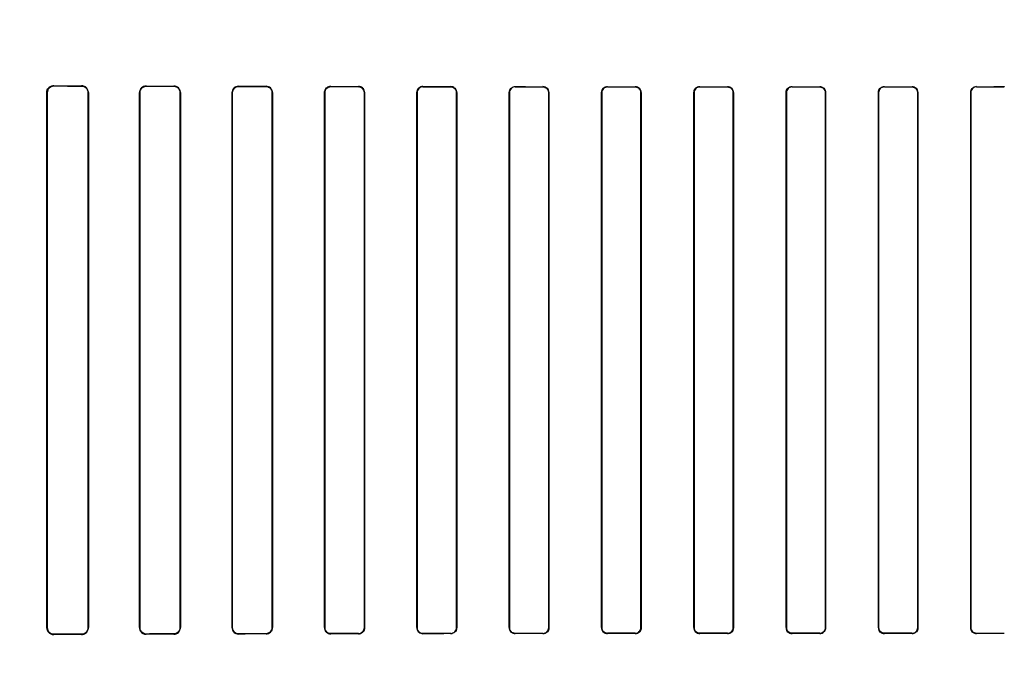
# Model space of a CAD drawing. Header units: millimetres. Extents: x 0 to 297, y 0 to 210.
# Tile 326 of 438: x 240.345 to 240.665, y 157.672 to 157.885. Entities that reach past the tile are written whole.
import ezdxf

# ---------------------------------------------------------------- set-up
doc = ezdxf.new("R2010")
doc.units = ezdxf.units.MM
doc.header["$LTSCALE"] = 16.335
doc.layers.get('0').update_dxf_attribs({"linetype": 'CONTINUOUS'})
for name, color, linetype in [('AXES_REF', 7, 'CONTINUOUS'), ('INTFCLR_1', 7, 'CONTINUOUS'), ('INTFCLR_72935', 7, 'CONTINUOUS')]:
    doc.layers.add(name, color=color, linetype=linetype)

msp = doc.modelspace()

# ---------------------------------------------------------------- linework, layer by layer
at = {"color": 7, "linetype": 'Continuous'}
for radius in [5.8175, 5.817, 5.77975]:
    msp.add_circle((241.49791, 154.83398), radius, dxfattribs=at)
msp.add_arc((241.49791, 154.83398), 5.76, 278.277129, 261.722871, dxfattribs=at)
at = {"layer": 'AXES_REF', "color": 9, "linetype": 'Continuous'}
msp.add_circle((241.49791, 154.83398), 3.55715, dxfattribs=at)
at = {"layer": 'AXES_REF', "color": 7, "linetype": 'Continuous'}
msp.add_arc((241.49791, 154.83398), 5.892, 113.082666, 66.917334, dxfattribs=at)
at = {"layer": 'AXES_REF', "color": 9, "linetype": 'Continuous'}
msp.add_arc((241.49791, 154.83398), 5.30671, 94.41181, 85.58819, dxfattribs=at)
at = {"layer": 'INTFCLR_1', "color": 9, "linetype": 'Continuous'}
for p, q in [((240.35624, 157.86314), (240.35624, 157.86323)), ((240.36524, 157.86319), (240.36524, 157.86311)), ((240.38624, 157.86305), (240.38624, 157.86313)), ((240.39524, 157.8631), (240.39524, 157.86303)), ((240.41624, 157.86298), (240.41624, 157.86305)), ((240.42524, 157.86303), (240.42524, 157.86296)), ((240.44624, 157.86292), (240.44624, 157.86299)), ((240.45524, 157.86298), (240.45524, 157.86291)), ((240.47624, 157.86288), (240.47624, 157.86295)), ((240.48524, 157.86294), (240.48524, 157.86287)), ((240.50624, 157.86285), (240.50624, 157.86291)), ((240.51524, 157.86291), (240.51524, 157.86284)), ((240.53624, 157.86283), (240.53624, 157.86289)), ((240.54524, 157.86289), (240.54524, 157.86282)), ((240.56624, 157.86282), (240.56624, 157.86288)), ((240.57524, 157.86288), (240.57524, 157.86282)), ((240.59624, 157.86282), (240.59624, 157.86288)), ((240.60524, 157.86288), (240.60524, 157.86282)), ((240.62624, 157.86282), (240.62624, 157.86289)), ((240.63524, 157.86289), (240.63524, 157.86283)), ((240.65624, 157.86284), (240.65624, 157.86291)), ((240.66524, 157.86291), (240.66524, 157.86285)), ((240.35398, 157.86097), (240.35407, 157.86097)), ((240.36738, 157.86097), (240.36746, 157.86097)), ((240.38408, 157.86097), (240.38416, 157.86097)), ((240.39729, 157.86097), (240.39737, 157.86097)), ((240.41416, 157.86097), (240.41423, 157.86097)), ((240.42723, 157.86097), (240.4273, 157.86097)), ((240.44422, 157.86097), (240.44429, 157.86097)), ((240.45718, 157.86097), (240.45725, 157.86097)), ((240.47426, 157.86097), (240.47433, 157.86097)), ((240.48714, 157.86097), (240.48721, 157.86097)), ((240.5043, 157.86097), (240.50436, 157.86097)), ((240.51711, 157.86097), (240.51718, 157.86097)), ((240.53432, 157.86097), (240.53438, 157.86097)), ((240.5471, 157.86097), (240.54716, 157.86097)), ((240.56433, 157.86097), (240.5644, 157.86097)), ((240.57709, 157.86097), (240.57715, 157.86097)), ((240.59434, 157.86097), (240.5944, 157.86097)), ((240.60709, 157.86097), (240.60715, 157.86097)), ((240.62433, 157.86097), (240.62439, 157.86097)), ((240.6371, 157.86097), (240.63717, 157.86097)), ((240.65431, 157.86097), (240.65437, 157.86097)), ((240.35407, 157.68697), (240.35398, 157.68697)), ((240.36746, 157.68697), (240.36738, 157.68697)), ((240.38416, 157.68697), (240.38408, 157.68697)), ((240.39737, 157.68697), (240.39729, 157.68697)), ((240.41423, 157.68697), (240.41416, 157.68697)), ((240.4273, 157.68697), (240.42723, 157.68697)), ((240.44429, 157.68697), (240.44422, 157.68697)), ((240.45725, 157.68697), (240.45718, 157.68697)), ((240.47433, 157.68697), (240.47426, 157.68697)), ((240.48721, 157.68697), (240.48714, 157.68697)), ((240.50436, 157.68697), (240.5043, 157.68697)), ((240.51718, 157.68697), (240.51711, 157.68697)), ((240.53438, 157.68697), (240.53432, 157.68697)), ((240.54716, 157.68697), (240.5471, 157.68697)), ((240.5644, 157.68697), (240.56433, 157.68697)), ((240.57715, 157.68697), (240.57709, 157.68697)), ((240.5944, 157.68697), (240.59434, 157.68697)), ((240.60715, 157.68697), (240.60709, 157.68697)), ((240.62439, 157.68697), (240.62433, 157.68697)), ((240.63717, 157.68697), (240.6371, 157.68697)), ((240.65437, 157.68697), (240.65431, 157.68697)), ((240.35624, 157.68471), (240.35624, 157.6848)), ((240.36524, 157.68483), (240.36524, 157.68474)), ((240.38624, 157.68481), (240.38624, 157.68489)), ((240.39524, 157.68491), (240.39524, 157.68484)), ((240.41624, 157.68489), (240.41624, 157.68496)), ((240.42524, 157.68498), (240.42524, 157.68491)), ((240.44624, 157.68495), (240.44624, 157.68502)), ((240.45524, 157.68503), (240.45524, 157.68496)), ((240.47624, 157.68499), (240.47624, 157.68506)), ((240.48524, 157.68507), (240.48524, 157.685)), ((240.50624, 157.68503), (240.50624, 157.68509)), ((240.51524, 157.6851), (240.51524, 157.68503)), ((240.53624, 157.68505), (240.53624, 157.68511)), ((240.54524, 157.68512), (240.54524, 157.68505)), ((240.56624, 157.68506), (240.56624, 157.68512)), ((240.57524, 157.68512), (240.57524, 157.68506)), ((240.59624, 157.68506), (240.59624, 157.68512)), ((240.60524, 157.68512), (240.60524, 157.68506)), ((240.62624, 157.68505), (240.62624, 157.68512)), ((240.63524, 157.68511), (240.63524, 157.68505)), ((240.65624, 157.68503), (240.65624, 157.6851)), ((240.66524, 157.68509), (240.66524, 157.68503))]:
    msp.add_line(p, q, dxfattribs=at)
at = {"layer": 'INTFCLR_1', "color": 6, "linetype": 'Continuous'}
for p, q in [((240.35398, 157.86097), (240.35398, 157.68697)), ((240.35407, 157.86097), (240.35407, 157.68697)), ((240.36738, 157.68697), (240.36738, 157.86097)), ((240.36746, 157.68697), (240.36746, 157.86097)), ((240.38408, 157.86097), (240.38408, 157.68697)), ((240.38416, 157.86097), (240.38416, 157.68697)), ((240.39729, 157.68697), (240.39729, 157.86097)), ((240.39737, 157.68697), (240.39737, 157.86097)), ((240.41416, 157.86097), (240.41416, 157.68697)), ((240.41423, 157.86097), (240.41423, 157.68697)), ((240.42723, 157.68697), (240.42723, 157.86097)), ((240.4273, 157.68697), (240.4273, 157.86097)), ((240.44422, 157.86097), (240.44422, 157.68697)), ((240.44429, 157.86097), (240.44429, 157.68697)), ((240.45718, 157.68697), (240.45718, 157.86097)), ((240.45725, 157.68697), (240.45725, 157.86097)), ((240.47426, 157.86097), (240.47426, 157.68697)), ((240.47433, 157.86097), (240.47433, 157.68697)), ((240.48714, 157.68697), (240.48714, 157.86097)), ((240.48721, 157.68697), (240.48721, 157.86097)), ((240.5043, 157.86097), (240.5043, 157.68697)), ((240.50436, 157.86097), (240.50436, 157.68697)), ((240.51711, 157.68697), (240.51711, 157.86097)), ((240.51718, 157.68697), (240.51718, 157.86097)), ((240.53432, 157.86097), (240.53432, 157.68697)), ((240.53438, 157.86097), (240.53438, 157.68697)), ((240.5471, 157.68697), (240.5471, 157.86097)), ((240.54716, 157.68697), (240.54716, 157.86097)), ((240.56433, 157.86097), (240.56433, 157.68697)), ((240.5644, 157.86097), (240.5644, 157.68697)), ((240.57709, 157.68697), (240.57709, 157.86097)), ((240.57715, 157.68697), (240.57715, 157.86097)), ((240.59434, 157.86097), (240.59434, 157.68697)), ((240.5944, 157.86097), (240.5944, 157.68697)), ((240.60709, 157.68697), (240.60709, 157.86097)), ((240.60715, 157.68697), (240.60715, 157.86097)), ((240.62433, 157.86097), (240.62433, 157.68697)), ((240.62439, 157.86097), (240.62439, 157.68697)), ((240.6371, 157.68697), (240.6371, 157.86097)), ((240.63717, 157.68697), (240.63717, 157.86097)), ((240.65431, 157.86097), (240.65431, 157.68697)), ((240.65437, 157.86097), (240.65437, 157.68697))]:
    msp.add_line(p, q, dxfattribs=at)
at = {"layer": 'INTFCLR_1', "color": 7, "linetype": 'Continuous'}
msp.add_lwpolyline([(240.3555, 157.8631), (240.35557, 157.86313), (240.35565, 157.86315), (240.35573, 157.86317), (240.35581, 157.86319), (240.3559, 157.8632), (240.35598, 157.86321), (240.35607, 157.86322), (240.35615, 157.86323), (240.35624, 157.86323)], dxfattribs=at)
at = {"layer": 'INTFCLR_1', "color": 6, "linetype": 'Continuous'}
for centre, major_axis, start_param, end_param in [((240.58574, 157.86397), (0.31293, 0), -2.394089, -2.352695), ((240.58574, 157.86397), (0.33093, 0), -2.337129, -2.300034), ((240.58574, 157.86397), (0.31293, 0), -2.262072, -2.225293), ((240.58574, 157.86397), (0.33093, 0), -2.217858, -2.184193), ((240.58574, 157.86397), (0.31293, 0), -2.143198, -2.109347), ((240.58574, 157.86397), (0.33093, 0), -2.10853, -2.077154), ((240.58574, 157.86397), (0.31293, 0), -2.032847, -2.000965), ((240.58574, 157.86397), (0.33093, 0), -2.005937, -1.976148), ((240.58574, 157.86397), (0.31293, 0), -1.928279, -1.897747), ((240.58574, 157.86397), (0.33093, 0), -1.908037, -1.879358), ((240.58574, 157.86397), (0.31293, 0), -1.827661, -1.798036), ((240.58574, 157.86397), (0.33093, 0), -1.8134, -1.785477), ((240.58574, 157.86397), (0.31293, 0), -1.729645, -1.700582), ((240.58574, 157.86397), (0.33093, 0), -1.720938, -1.693486), ((240.58574, 157.86397), (0.31293, 0), -1.633151, -1.604356), ((240.58574, 157.86397), (0.33093, 0), -1.629755, -1.60253), ((240.58574, 157.86397), (0.31293, 0), -1.537236, -1.508442), ((240.58574, 157.86397), (0.33093, 0), -1.539062, -1.511838), ((240.58574, 157.86397), (0.31293, 0), -1.441011, -1.411947), ((240.58574, 157.86397), (0.33093, 0), -1.448107, -1.420655), ((240.58574, 157.86397), (0.31293, 0), -1.343557, -1.313932), ((240.58574, 157.86397), (0.33093, 0), -1.356116, -1.328192), ((240.58574, 157.68397), (0.33093, 0), 2.300034, 2.337129), ((240.58574, 157.68397), (0.31293, 0), 2.352695, 2.394089), ((240.58574, 157.68397), (0.33093, 0), 2.184193, 2.217858), ((240.58574, 157.68397), (0.31293, 0), 2.225293, 2.262072), ((240.58574, 157.68397), (0.33093, 0), 2.077154, 2.10853), ((240.58574, 157.68397), (0.31293, 0), 2.109347, 2.143198), ((240.58574, 157.68397), (0.33093, 0), 1.976148, 2.005937), ((240.58574, 157.68397), (0.31293, 0), 2.000965, 2.032847), ((240.58574, 157.68397), (0.33093, 0), 1.879358, 1.908037), ((240.58574, 157.68397), (0.31293, 0), 1.897747, 1.928279), ((240.58574, 157.68397), (0.33093, 0), 1.785477, 1.8134), ((240.58574, 157.68397), (0.31293, 0), 1.798036, 1.827661), ((240.58574, 157.68397), (0.33093, 0), 1.693486, 1.720938), ((240.58574, 157.68397), (0.31293, 0), 1.700582, 1.729645), ((240.58574, 157.68397), (0.33093, 0), 1.60253, 1.629755), ((240.58574, 157.68397), (0.31293, 0), 1.604356, 1.633151), ((240.58574, 157.68397), (0.33093, 0), 1.511838, 1.539062), ((240.58574, 157.68397), (0.31293, 0), 1.508442, 1.537236), ((240.58574, 157.68397), (0.33093, 0), 1.420655, 1.448107), ((240.58574, 157.68397), (0.31293, 0), 1.411947, 1.441011), ((240.58574, 157.68397), (0.33093, 0), 1.328192, 1.356116), ((240.58574, 157.68397), (0.31293, 0), 1.313932, 1.343557)]:
    msp.add_ellipse(centre, major_axis=major_axis, ratio=0.003491, start_param=start_param, end_param=end_param, dxfattribs=at)
at = {"layer": 'INTFCLR_1', "color": 7, "linetype": 'Continuous'}
msp.add_open_spline([(240.35624, 157.86323), (240.35578, 157.86322), (240.3546, 157.86288), (240.35397, 157.86166), (240.35398, 157.86097)], degree=3, knots=[0, 0, 0, 0, 0.401573, 1, 1, 1, 1], dxfattribs=at)
at = {"layer": 'INTFCLR_1', "color": 6, "linetype": 'Continuous'}
for points, knots in [([(240.35624, 157.86314), (240.35568, 157.86314), (240.35452, 157.86267), (240.35407, 157.86152), (240.35407, 157.86097)], [0, 0, 0, 0, 0.507362, 1, 1, 1, 1]), ([(240.36746, 157.86097), (240.36746, 157.86153), (240.367, 157.86271), (240.36582, 157.86319), (240.36524, 157.86319)], [0, 0, 0, 0, 0.493956, 1, 1, 1, 1]), ([(240.36738, 157.86097), (240.36738, 157.86152), (240.36692, 157.86265), (240.36578, 157.86311), (240.36524, 157.86311)], [0, 0, 0, 0, 0.502704, 1, 1, 1, 1]), ([(240.38624, 157.86313), (240.3857, 157.86313), (240.38455, 157.86268), (240.38408, 157.86153), (240.38408, 157.86097)], [0, 0, 0, 0, 0.492785, 1, 1, 1, 1]), ([(240.38624, 157.86305), (240.38573, 157.86305), (240.38462, 157.86262), (240.38416, 157.86151), (240.38416, 157.86097)], [0, 0, 0, 0, 0.486808, 1, 1, 1, 1]), ([(240.39737, 157.86097), (240.39737, 157.86142), (240.39702, 157.86253), (240.39588, 157.8631), (240.39524, 157.8631)], [0, 0, 0, 0, 0.412854, 1, 1, 1, 1]), ([(240.39729, 157.86097), (240.39729, 157.86151), (240.39683, 157.86261), (240.39575, 157.86302), (240.39524, 157.86303)], [0, 0, 0, 0, 0.518695, 1, 1, 1, 1]), ([(240.41624, 157.86305), (240.41573, 157.86305), (240.41463, 157.86264), (240.41416, 157.86152), (240.41416, 157.86097)], [0, 0, 0, 0, 0.477914, 1, 1, 1, 1]), ([(240.41624, 157.86298), (240.41576, 157.86298), (240.41469, 157.86258), (240.41423, 157.86151), (240.41423, 157.86097)], [0, 0, 0, 0, 0.47417, 1, 1, 1, 1]), ([(240.4273, 157.86097), (240.4273, 157.86152), (240.42683, 157.86262), (240.42574, 157.86303), (240.42524, 157.86303)], [0, 0, 0, 0, 0.527315, 1, 1, 1, 1]), ([(240.42723, 157.86097), (240.42723, 157.86151), (240.42677, 157.86257), (240.42572, 157.86296), (240.42524, 157.86296)], [0, 0, 0, 0, 0.530529, 1, 1, 1, 1]), ([(240.44624, 157.86299), (240.44576, 157.86299), (240.44469, 157.8626), (240.44422, 157.86152), (240.44422, 157.86097)], [0, 0, 0, 0, 0.467062, 1, 1, 1, 1]), ([(240.44624, 157.86292), (240.44573, 157.86292), (240.44468, 157.86249), (240.44429, 157.86145), (240.44429, 157.86097)], [0, 0, 0, 0, 0.518242, 1, 1, 1, 1]), ([(240.45725, 157.86097), (240.45725, 157.86152), (240.45677, 157.86259), (240.45572, 157.86298), (240.45524, 157.86298)], [0, 0, 0, 0, 0.537377, 1, 1, 1, 1]), ([(240.45718, 157.86097), (240.45718, 157.8615), (240.45672, 157.86254), (240.4557, 157.86291), (240.45524, 157.86291)], [0, 0, 0, 0, 0.539272, 1, 1, 1, 1]), ([(240.47624, 157.86295), (240.47578, 157.86295), (240.47474, 157.86257), (240.47426, 157.86152), (240.47426, 157.86097)], [0, 0, 0, 0, 0.459211, 1, 1, 1, 1]), ([(240.47624, 157.86288), (240.47574, 157.86288), (240.47473, 157.86246), (240.47433, 157.86145), (240.47433, 157.86097)], [0, 0, 0, 0, 0.511255, 1, 1, 1, 1]), ([(240.48721, 157.86097), (240.48721, 157.86152), (240.48673, 157.86257), (240.4857, 157.86293), (240.48524, 157.86294)], [0, 0, 0, 0, 0.544567, 1, 1, 1, 1]), ([(240.50624, 157.86285), (240.50576, 157.86285), (240.50476, 157.86244), (240.50436, 157.86144), (240.50436, 157.86097)], [0, 0, 0, 0, 0.506252, 1, 1, 1, 1]), ([(240.51718, 157.86097), (240.51718, 157.86146), (240.51677, 157.86249), (240.51574, 157.86291), (240.51524, 157.86291)], [0, 0, 0, 0, 0.496563, 1, 1, 1, 1]), ([(240.53624, 157.86283), (240.53577, 157.86283), (240.53478, 157.86243), (240.53438, 157.86144), (240.53438, 157.86097)], [0, 0, 0, 0, 0.502967, 1, 1, 1, 1]), ([(240.54716, 157.86097), (240.54716, 157.86146), (240.54675, 157.86248), (240.54573, 157.86289), (240.54524, 157.86289)], [0, 0, 0, 0, 0.499537, 1, 1, 1, 1]), ([(240.56433, 157.86097), (240.56433, 157.86142), (240.56469, 157.86243), (240.56572, 157.86288), (240.56624, 157.86288)], [0, 0, 0, 0, 0.459315, 1, 1, 1, 1]), ([(240.56624, 157.86282), (240.56577, 157.86282), (240.56479, 157.86242), (240.5644, 157.86144), (240.5644, 157.86097)], [0, 0, 0, 0, 0.501233, 1, 1, 1, 1]), ([(240.57715, 157.86097), (240.57715, 157.86146), (240.57674, 157.86247), (240.57573, 157.86288), (240.57524, 157.86288)], [0, 0, 0, 0, 0.500819, 1, 1, 1, 1]), ([(240.59624, 157.86282), (240.59577, 157.86282), (240.59479, 157.86242), (240.5944, 157.86144), (240.5944, 157.86097)], [0, 0, 0, 0, 0.50096, 1, 1, 1, 1]), ([(240.60715, 157.86097), (240.60715, 157.86146), (240.60675, 157.86247), (240.60573, 157.86288), (240.60524, 157.86288)], [0, 0, 0, 0, 0.500479, 1, 1, 1, 1]), ([(240.62624, 157.86282), (240.62577, 157.86282), (240.62478, 157.86243), (240.62439, 157.86144), (240.62439, 157.86097)], [0, 0, 0, 0, 0.502135, 1, 1, 1, 1]), ([(240.63717, 157.86097), (240.63717, 157.86146), (240.63676, 157.86248), (240.63574, 157.86289), (240.63524, 157.86289)], [0, 0, 0, 0, 0.498498, 1, 1, 1, 1]), ([(240.65624, 157.86284), (240.65576, 157.86284), (240.65477, 157.86244), (240.65437, 157.86144), (240.65437, 157.86097)], [0, 0, 0, 0, 0.504817, 1, 1, 1, 1]), ([(240.35398, 157.68697), (240.35398, 157.68648), (240.35437, 157.68529), (240.35558, 157.68471), (240.35624, 157.68471)], [0, 0, 0, 0, 0.427007, 1, 1, 1, 1]), ([(240.35407, 157.68697), (240.35407, 157.68642), (240.35452, 157.68527), (240.35568, 157.6848), (240.35624, 157.6848)], [0, 0, 0, 0, 0.493348, 1, 1, 1, 1]), ([(240.36524, 157.68483), (240.36575, 157.68483), (240.36688, 157.68525), (240.36738, 157.68639), (240.36738, 157.68697)], [0, 0, 0, 0, 0.468166, 1, 1, 1, 1]), ([(240.36524, 157.68474), (240.36582, 157.68475), (240.367, 157.68523), (240.36746, 157.68641), (240.36746, 157.68697)], [0, 0, 0, 0, 0.507764, 1, 1, 1, 1]), ([(240.38408, 157.68697), (240.38408, 157.68652), (240.38442, 157.6854), (240.38559, 157.68481), (240.38624, 157.68481)], [0, 0, 0, 0, 0.405294, 1, 1, 1, 1]), ([(240.38416, 157.68697), (240.38416, 157.68643), (240.38462, 157.68532), (240.38573, 157.68489), (240.38624, 157.68489)], [0, 0, 0, 0, 0.512318, 1, 1, 1, 1]), ([(240.39524, 157.68491), (240.39575, 157.68492), (240.39683, 157.68533), (240.39729, 157.68643), (240.39729, 157.68697)], [0, 0, 0, 0, 0.481494, 1, 1, 1, 1]), ([(240.39524, 157.68484), (240.39577, 157.68484), (240.3969, 157.68528), (240.39737, 157.68641), (240.39737, 157.68697)], [0, 0, 0, 0, 0.486439, 1, 1, 1, 1]), ([(240.41416, 157.68697), (240.41416, 157.68641), (240.41463, 157.6853), (240.41573, 157.68489), (240.41624, 157.68489)], [0, 0, 0, 0, 0.521857, 1, 1, 1, 1]), ([(240.41423, 157.68697), (240.41423, 157.68643), (240.41469, 157.68536), (240.41576, 157.68496), (240.41624, 157.68496)], [0, 0, 0, 0, 0.525897, 1, 1, 1, 1]), ([(240.42524, 157.68498), (240.42577, 157.68498), (240.42683, 157.68543), (240.42723, 157.68649), (240.42723, 157.68697)], [0, 0, 0, 0, 0.523665, 1, 1, 1, 1]), ([(240.42524, 157.68491), (240.42574, 157.68491), (240.42683, 157.68532), (240.4273, 157.68642), (240.4273, 157.68697)], [0, 0, 0, 0, 0.47334, 1, 1, 1, 1]), ([(240.44422, 157.68697), (240.44422, 157.68642), (240.44469, 157.68534), (240.44576, 157.68495), (240.44624, 157.68495)], [0, 0, 0, 0, 0.533482, 1, 1, 1, 1]), ([(240.44429, 157.68697), (240.44429, 157.68644), (240.44475, 157.68539), (240.44578, 157.68502), (240.44624, 157.68502)], [0, 0, 0, 0, 0.535916, 1, 1, 1, 1]), ([(240.45524, 157.68503), (240.45575, 157.68503), (240.45678, 157.68546), (240.45718, 157.68649), (240.45718, 157.68697)], [0, 0, 0, 0, 0.515305, 1, 1, 1, 1]), ([(240.45524, 157.68496), (240.45572, 157.68496), (240.45678, 157.68535), (240.45725, 157.68642), (240.45725, 157.68697)], [0, 0, 0, 0, 0.463766, 1, 1, 1, 1]), ([(240.47426, 157.68697), (240.47426, 157.68642), (240.47474, 157.68536), (240.47578, 157.68499), (240.47624, 157.68499)], [0, 0, 0, 0, 0.541843, 1, 1, 1, 1]), ([(240.48524, 157.68507), (240.48574, 157.68507), (240.48675, 157.68549), (240.48714, 157.68649), (240.48714, 157.68697)], [0, 0, 0, 0, 0.509134, 1, 1, 1, 1]), ([(240.48721, 157.68697), (240.48721, 157.68642), (240.48673, 157.68537), (240.48569, 157.685), (240.48524, 157.685)], [0, 0, 0, 0, 0.55118, 1, 1, 1, 1]), ([(240.5043, 157.68697), (240.5043, 157.68643), (240.50477, 157.68539), (240.50579, 157.68503), (240.50624, 157.68503)], [0, 0, 0, 0, 0.547671, 1, 1, 1, 1]), ([(240.51524, 157.6851), (240.51572, 157.6851), (240.51672, 157.6855), (240.51711, 157.6865), (240.51711, 157.68697)], [0, 0, 0, 0, 0.504817, 1, 1, 1, 1]), ([(240.53432, 157.68697), (240.53432, 157.68648), (240.53473, 157.68546), (240.53575, 157.68505), (240.53624, 157.68505)], [0, 0, 0, 0, 0.498499, 1, 1, 1, 1]), ([(240.54524, 157.68512), (240.54572, 157.68512), (240.5467, 157.68551), (240.5471, 157.6865), (240.5471, 157.68697)], [0, 0, 0, 0, 0.502137, 1, 1, 1, 1]), ([(240.56433, 157.68697), (240.56433, 157.68648), (240.56474, 157.68547), (240.56576, 157.68506), (240.56624, 157.68506)], [0, 0, 0, 0, 0.500481, 1, 1, 1, 1]), ([(240.57524, 157.68512), (240.57571, 157.68512), (240.5767, 157.68552), (240.57709, 157.6865), (240.57709, 157.68697)], [0, 0, 0, 0, 0.500961, 1, 1, 1, 1]), ([(240.59434, 157.68697), (240.59434, 157.68648), (240.59474, 157.68547), (240.59576, 157.68506), (240.59624, 157.68506)], [0, 0, 0, 0, 0.500819, 1, 1, 1, 1]), ([(240.60524, 157.68512), (240.60572, 157.68512), (240.6067, 157.68552), (240.60709, 157.6865), (240.60709, 157.68697)], [0, 0, 0, 0, 0.501232, 1, 1, 1, 1]), ([(240.60715, 157.68697), (240.60715, 157.68652), (240.60679, 157.68551), (240.60577, 157.68506), (240.60524, 157.68506)], [0, 0, 0, 0, 0.459316, 1, 1, 1, 1]), ([(240.62433, 157.68697), (240.62433, 157.68648), (240.62474, 157.68546), (240.62575, 157.68505), (240.62624, 157.68505)], [0, 0, 0, 0, 0.499537, 1, 1, 1, 1]), ([(240.63524, 157.68511), (240.63572, 157.68511), (240.63671, 157.68551), (240.6371, 157.6865), (240.6371, 157.68697)], [0, 0, 0, 0, 0.502968, 1, 1, 1, 1]), ([(240.65431, 157.68697), (240.65431, 157.68648), (240.65472, 157.68545), (240.65575, 157.68503), (240.65624, 157.68503)], [0, 0, 0, 0, 0.496563, 1, 1, 1, 1])]:
    msp.add_open_spline(points, degree=3, knots=knots, dxfattribs=at)
at = {"layer": 'INTFCLR_1', "color": 7, "linetype": 'Continuous'}
msp.add_open_spline([(240.35398, 157.86097), (240.35398, 157.86149), (240.35402, 157.86226), (240.35451, 157.86242)], degree=3, dxfattribs=at)
at = {"layer": 'INTFCLR_1', "color": 6, "linetype": 'Continuous'}
for points in [[(240.48714, 157.86097), (240.48714, 157.8615), (240.487, 157.86242), (240.48646, 157.86242)], [(240.5043, 157.86097), (240.5043, 157.86152), (240.50445, 157.86247), (240.505, 157.86247)], [(240.51711, 157.86097), (240.51711, 157.8615), (240.51697, 157.86241), (240.51644, 157.86241)], [(240.53432, 157.86097), (240.53432, 157.86152), (240.53448, 157.86246), (240.53503, 157.86246)], [(240.5471, 157.86097), (240.5471, 157.8615), (240.54694, 157.86241), (240.54641, 157.86241)], [(240.57709, 157.86097), (240.57709, 157.8615), (240.57694, 157.8624), (240.57641, 157.8624)], [(240.59434, 157.86097), (240.59434, 157.86151), (240.59449, 157.86245), (240.59503, 157.86245)], [(240.60709, 157.86097), (240.60709, 157.8615), (240.60693, 157.86241), (240.6064, 157.86241)], [(240.62433, 157.86097), (240.62433, 157.86152), (240.62448, 157.86245), (240.62503, 157.86246)], [(240.6371, 157.86097), (240.6371, 157.8615), (240.63695, 157.86241), (240.63642, 157.86241)], [(240.65431, 157.86097), (240.65431, 157.86152), (240.65446, 157.86246), (240.65501, 157.86246)], [(240.47433, 157.68697), (240.47433, 157.68644), (240.47446, 157.68552), (240.47499, 157.68553)], [(240.50436, 157.68697), (240.50436, 157.68644), (240.50451, 157.68552), (240.50504, 157.68552)], [(240.51718, 157.68697), (240.51718, 157.68642), (240.51703, 157.68548), (240.51648, 157.68548)], [(240.53438, 157.68697), (240.53438, 157.68644), (240.53454, 157.68553), (240.53507, 157.68553)], [(240.54716, 157.68697), (240.54716, 157.68642), (240.547, 157.68548), (240.54645, 157.68548)], [(240.5644, 157.68697), (240.5644, 157.68644), (240.56455, 157.68553), (240.56508, 157.68553)], [(240.57715, 157.68697), (240.57715, 157.68643), (240.577, 157.68549), (240.57645, 157.68549)], [(240.5944, 157.68697), (240.5944, 157.68644), (240.59455, 157.68554), (240.59507, 157.68554)], [(240.62439, 157.68697), (240.62439, 157.68644), (240.62454, 157.68553), (240.62507, 157.68553)], [(240.63717, 157.68697), (240.63717, 157.68642), (240.63701, 157.68548), (240.63646, 157.68548)], [(240.65437, 157.68697), (240.65437, 157.68644), (240.65452, 157.68553), (240.65505, 157.68553)]]:
    msp.add_open_spline(points, degree=3, dxfattribs=at)
at = {"layer": 'INTFCLR_72935', "color": 9, "linetype": 'Continuous'}
for p, q in [((240.35624, 157.86323), (240.35624, 157.86314)), ((240.36524, 157.86311), (240.36524, 157.86319)), ((240.38624, 157.86313), (240.38624, 157.86305)), ((240.39524, 157.86303), (240.39524, 157.8631)), ((240.41624, 157.86305), (240.41624, 157.86298)), ((240.42524, 157.86296), (240.42524, 157.86303)), ((240.44624, 157.86299), (240.44624, 157.86292)), ((240.45524, 157.86291), (240.45524, 157.86298)), ((240.47624, 157.86295), (240.47624, 157.86288)), ((240.48524, 157.86287), (240.48524, 157.86294)), ((240.50624, 157.86291), (240.50624, 157.86285)), ((240.51524, 157.86284), (240.51524, 157.86291)), ((240.53624, 157.86289), (240.53624, 157.86283)), ((240.54524, 157.86282), (240.54524, 157.86289)), ((240.56624, 157.86288), (240.56624, 157.86282)), ((240.57524, 157.86282), (240.57524, 157.86288)), ((240.59624, 157.86288), (240.59624, 157.86282)), ((240.60524, 157.86282), (240.60524, 157.86288)), ((240.62624, 157.86289), (240.62624, 157.86282)), ((240.63524, 157.86283), (240.63524, 157.86289)), ((240.65624, 157.86291), (240.65624, 157.86284)), ((240.66524, 157.86285), (240.66524, 157.86291)), ((240.35407, 157.86097), (240.35398, 157.86097)), ((240.36746, 157.86097), (240.36738, 157.86097)), ((240.38416, 157.86097), (240.38408, 157.86097)), ((240.39737, 157.86097), (240.39729, 157.86097)), ((240.41423, 157.86097), (240.41416, 157.86097)), ((240.4273, 157.86097), (240.42723, 157.86097)), ((240.44429, 157.86097), (240.44422, 157.86097)), ((240.45725, 157.86097), (240.45718, 157.86097)), ((240.47433, 157.86097), (240.47426, 157.86097)), ((240.48721, 157.86097), (240.48714, 157.86097)), ((240.50436, 157.86097), (240.5043, 157.86097)), ((240.51718, 157.86097), (240.51711, 157.86097)), ((240.53438, 157.86097), (240.53432, 157.86097)), ((240.54716, 157.86097), (240.5471, 157.86097)), ((240.5644, 157.86097), (240.56433, 157.86097)), ((240.57715, 157.86097), (240.57709, 157.86097)), ((240.5944, 157.86097), (240.59434, 157.86097)), ((240.60715, 157.86097), (240.60709, 157.86097)), ((240.62439, 157.86097), (240.62433, 157.86097)), ((240.63717, 157.86097), (240.6371, 157.86097)), ((240.65437, 157.86097), (240.65431, 157.86097)), ((240.35398, 157.68697), (240.35407, 157.68697)), ((240.36738, 157.68697), (240.36746, 157.68697)), ((240.38408, 157.68697), (240.38416, 157.68697)), ((240.39729, 157.68697), (240.39737, 157.68697)), ((240.41416, 157.68697), (240.41423, 157.68697)), ((240.42723, 157.68697), (240.4273, 157.68697)), ((240.44422, 157.68697), (240.44429, 157.68697)), ((240.45718, 157.68697), (240.45725, 157.68697)), ((240.47426, 157.68697), (240.47433, 157.68697)), ((240.48714, 157.68697), (240.48721, 157.68697)), ((240.5043, 157.68697), (240.50436, 157.68697)), ((240.51711, 157.68697), (240.51718, 157.68697)), ((240.53432, 157.68697), (240.53438, 157.68697)), ((240.5471, 157.68697), (240.54716, 157.68697)), ((240.56433, 157.68697), (240.5644, 157.68697)), ((240.57709, 157.68697), (240.57715, 157.68697)), ((240.59434, 157.68697), (240.5944, 157.68697)), ((240.60709, 157.68697), (240.60715, 157.68697)), ((240.62433, 157.68697), (240.62439, 157.68697)), ((240.6371, 157.68697), (240.63717, 157.68697)), ((240.65431, 157.68697), (240.65437, 157.68697)), ((240.35624, 157.6848), (240.35624, 157.68471)), ((240.36524, 157.68474), (240.36524, 157.68483)), ((240.38624, 157.68489), (240.38624, 157.68481)), ((240.39524, 157.68484), (240.39524, 157.68491)), ((240.41624, 157.68496), (240.41624, 157.68489)), ((240.42524, 157.68491), (240.42524, 157.68498)), ((240.44624, 157.68502), (240.44624, 157.68495)), ((240.45524, 157.68496), (240.45524, 157.68503)), ((240.47624, 157.68506), (240.47624, 157.68499)), ((240.48524, 157.685), (240.48524, 157.68507)), ((240.50624, 157.68509), (240.50624, 157.68503)), ((240.51524, 157.68503), (240.51524, 157.6851)), ((240.53624, 157.68511), (240.53624, 157.68505)), ((240.54524, 157.68505), (240.54524, 157.68512)), ((240.56624, 157.68512), (240.56624, 157.68506)), ((240.57524, 157.68506), (240.57524, 157.68512)), ((240.59624, 157.68512), (240.59624, 157.68506)), ((240.60524, 157.68506), (240.60524, 157.68512)), ((240.62624, 157.68512), (240.62624, 157.68505)), ((240.63524, 157.68505), (240.63524, 157.68511)), ((240.65624, 157.6851), (240.65624, 157.68503)), ((240.66524, 157.68503), (240.66524, 157.68509))]:
    msp.add_line(p, q, dxfattribs=at)
at = {"layer": 'INTFCLR_72935', "color": 6, "linetype": 'Continuous'}
for p, q in [((240.35398, 157.68697), (240.35398, 157.86097)), ((240.35407, 157.68697), (240.35407, 157.86097)), ((240.36738, 157.86097), (240.36738, 157.68697)), ((240.36746, 157.86097), (240.36746, 157.68697)), ((240.38408, 157.68697), (240.38408, 157.86097)), ((240.38416, 157.68697), (240.38416, 157.86097)), ((240.39729, 157.86097), (240.39729, 157.68697)), ((240.39737, 157.86097), (240.39737, 157.68697)), ((240.41416, 157.68697), (240.41416, 157.86097)), ((240.41423, 157.68697), (240.41423, 157.86097)), ((240.42723, 157.86097), (240.42723, 157.68697)), ((240.4273, 157.86097), (240.4273, 157.68697)), ((240.44422, 157.68697), (240.44422, 157.86097)), ((240.44429, 157.68697), (240.44429, 157.86097)), ((240.45718, 157.86097), (240.45718, 157.68697)), ((240.45725, 157.86097), (240.45725, 157.68697)), ((240.47426, 157.68697), (240.47426, 157.86097)), ((240.47433, 157.68697), (240.47433, 157.86097)), ((240.48714, 157.86097), (240.48714, 157.68697)), ((240.48721, 157.86097), (240.48721, 157.68697)), ((240.5043, 157.68697), (240.5043, 157.86097)), ((240.50436, 157.68697), (240.50436, 157.86097)), ((240.51711, 157.86097), (240.51711, 157.68697)), ((240.51718, 157.86097), (240.51718, 157.68697)), ((240.53432, 157.68697), (240.53432, 157.86097)), ((240.53438, 157.68697), (240.53438, 157.86097)), ((240.5471, 157.86097), (240.5471, 157.68697)), ((240.54716, 157.86097), (240.54716, 157.68697)), ((240.56433, 157.68697), (240.56433, 157.86097)), ((240.5644, 157.68697), (240.5644, 157.86097)), ((240.57709, 157.86097), (240.57709, 157.68697)), ((240.57715, 157.86097), (240.57715, 157.68697)), ((240.59434, 157.68697), (240.59434, 157.86097)), ((240.5944, 157.68697), (240.5944, 157.86097)), ((240.60709, 157.86097), (240.60709, 157.68697)), ((240.60715, 157.86097), (240.60715, 157.68697)), ((240.62433, 157.68697), (240.62433, 157.86097)), ((240.62439, 157.68697), (240.62439, 157.86097)), ((240.6371, 157.86097), (240.6371, 157.68697)), ((240.63717, 157.86097), (240.63717, 157.68697)), ((240.65431, 157.68697), (240.65431, 157.86097)), ((240.65437, 157.68697), (240.65437, 157.86097))]:
    msp.add_line(p, q, dxfattribs=at)
at = {"layer": 'INTFCLR_72935', "color": 7, "linetype": 'Continuous'}
msp.add_lwpolyline([(240.3555, 157.68484), (240.35557, 157.68481), (240.35565, 157.68479), (240.35573, 157.68477), (240.35581, 157.68475), (240.3559, 157.68474), (240.35598, 157.68473), (240.35607, 157.68472), (240.35615, 157.68471), (240.35624, 157.68471)], dxfattribs=at)
at = {"layer": 'INTFCLR_72935', "color": 6, "linetype": 'Continuous'}
for centre, major_axis, start_param, end_param in [((240.58574, 157.86397), (0.31293, 0), -2.394089, -2.352695), ((240.58574, 157.86397), (0.33093, 0), -2.337129, -2.300034), ((240.58574, 157.86397), (0.31293, 0), -2.262072, -2.225293), ((240.58574, 157.86397), (0.33093, 0), -2.217858, -2.184193), ((240.58574, 157.86397), (0.31293, 0), -2.143198, -2.109347), ((240.58574, 157.86397), (0.33093, 0), -2.10853, -2.077154), ((240.58574, 157.86397), (0.31293, 0), -2.032847, -2.000965), ((240.58574, 157.86397), (0.33093, 0), -2.005937, -1.976148), ((240.58574, 157.86397), (0.31293, 0), -1.928279, -1.897747), ((240.58574, 157.86397), (0.33093, 0), -1.908037, -1.879358), ((240.58574, 157.86397), (0.31293, 0), -1.827661, -1.798036), ((240.58574, 157.86397), (0.33093, 0), -1.8134, -1.785477), ((240.58574, 157.86397), (0.31293, 0), -1.729645, -1.700582), ((240.58574, 157.86397), (0.33093, 0), -1.720938, -1.693486), ((240.58574, 157.86397), (0.31293, 0), -1.633151, -1.604356), ((240.58574, 157.86397), (0.33093, 0), -1.629755, -1.60253), ((240.58574, 157.86397), (0.31293, 0), -1.537236, -1.508442), ((240.58574, 157.86397), (0.33093, 0), -1.539062, -1.511838), ((240.58574, 157.86397), (0.31293, 0), -1.441011, -1.411947), ((240.58574, 157.86397), (0.33093, 0), -1.448107, -1.420655), ((240.58574, 157.86397), (0.31293, 0), -1.343557, -1.313932), ((240.58574, 157.86397), (0.33093, 0), -1.356116, -1.328192), ((240.58574, 157.68397), (0.33093, 0), 2.300034, 2.337129), ((240.58574, 157.68397), (0.31293, 0), 2.352695, 2.394089), ((240.58574, 157.68397), (0.33093, 0), 2.184193, 2.217858), ((240.58574, 157.68397), (0.31293, 0), 2.225293, 2.262072), ((240.58574, 157.68397), (0.33093, 0), 2.077154, 2.10853), ((240.58574, 157.68397), (0.31293, 0), 2.109347, 2.143198), ((240.58574, 157.68397), (0.33093, 0), 1.976148, 2.005937), ((240.58574, 157.68397), (0.31293, 0), 2.000965, 2.032847), ((240.58574, 157.68397), (0.33093, 0), 1.879358, 1.908037), ((240.58574, 157.68397), (0.31293, 0), 1.897747, 1.928279), ((240.58574, 157.68397), (0.33093, 0), 1.785477, 1.8134), ((240.58574, 157.68397), (0.31293, 0), 1.798036, 1.827661), ((240.58574, 157.68397), (0.33093, 0), 1.693486, 1.720938), ((240.58574, 157.68397), (0.31293, 0), 1.700582, 1.729645), ((240.58574, 157.68397), (0.33093, 0), 1.60253, 1.629755), ((240.58574, 157.68397), (0.31293, 0), 1.604356, 1.633151), ((240.58574, 157.68397), (0.33093, 0), 1.511838, 1.539062), ((240.58574, 157.68397), (0.31293, 0), 1.508442, 1.537236), ((240.58574, 157.68397), (0.33093, 0), 1.420655, 1.448107), ((240.58574, 157.68397), (0.31293, 0), 1.411947, 1.441011), ((240.58574, 157.68397), (0.33093, 0), 1.328192, 1.356116), ((240.58574, 157.68397), (0.31293, 0), 1.313932, 1.343557)]:
    msp.add_ellipse(centre, major_axis=major_axis, ratio=0.003491, start_param=start_param, end_param=end_param, dxfattribs=at)
for points, knots in [([(240.35398, 157.86097), (240.35398, 157.86146), (240.35437, 157.86265), (240.35558, 157.86323), (240.35624, 157.86323)], [0, 0, 0, 0, 0.427007, 1, 1, 1, 1]), ([(240.35407, 157.86097), (240.35407, 157.86152), (240.35453, 157.86268), (240.35569, 157.86314), (240.35624, 157.86314)], [0, 0, 0, 0, 0.497304, 1, 1, 1, 1]), ([(240.36746, 157.86097), (240.36746, 157.86153), (240.36699, 157.86271), (240.36581, 157.86319), (240.36524, 157.86319)], [0, 0, 0, 0, 0.495699, 1, 1, 1, 1]), ([(240.36524, 157.86311), (240.36579, 157.86311), (240.36693, 157.86264), (240.36738, 157.86151), (240.36738, 157.86097)], [0, 0, 0, 0, 0.504204, 1, 1, 1, 1]), ([(240.38624, 157.86313), (240.38569, 157.86313), (240.38454, 157.86267), (240.38408, 157.86152), (240.38408, 157.86097)], [0, 0, 0, 0, 0.499305, 1, 1, 1, 1]), ([(240.38416, 157.86097), (240.38416, 157.86152), (240.38463, 157.86263), (240.38573, 157.86305), (240.38624, 157.86305)], [0, 0, 0, 0, 0.517651, 1, 1, 1, 1]), ([(240.39737, 157.86097), (240.39737, 157.86153), (240.3969, 157.86267), (240.39577, 157.8631), (240.39524, 157.8631)], [0, 0, 0, 0, 0.516983, 1, 1, 1, 1]), ([(240.39524, 157.86303), (240.39576, 157.86302), (240.39684, 157.8626), (240.39729, 157.86151), (240.39729, 157.86097)], [0, 0, 0, 0, 0.488802, 1, 1, 1, 1]), ([(240.41624, 157.86305), (240.41573, 157.86305), (240.41462, 157.86263), (240.41416, 157.86152), (240.41416, 157.86097)], [0, 0, 0, 0, 0.486225, 1, 1, 1, 1]), ([(240.41423, 157.86097), (240.41423, 157.86152), (240.4147, 157.86259), (240.41576, 157.86298), (240.41624, 157.86298)], [0, 0, 0, 0, 0.532616, 1, 1, 1, 1]), ([(240.4273, 157.86097), (240.4273, 157.86153), (240.42682, 157.86263), (240.42574, 157.86303), (240.42524, 157.86303)], [0, 0, 0, 0, 0.531503, 1, 1, 1, 1]), ([(240.42524, 157.86296), (240.42578, 157.86296), (240.42684, 157.8625), (240.42723, 157.86145), (240.42723, 157.86097)], [0, 0, 0, 0, 0.529302, 1, 1, 1, 1]), ([(240.44422, 157.86097), (240.44422, 157.86152), (240.44469, 157.8626), (240.44576, 157.86299), (240.44624, 157.86299)], [0, 0, 0, 0, 0.533483, 1, 1, 1, 1]), ([(240.44429, 157.86097), (240.44429, 157.86151), (240.44476, 157.86256), (240.44579, 157.86292), (240.44624, 157.86292)], [0, 0, 0, 0, 0.543266, 1, 1, 1, 1]), ([(240.45725, 157.86097), (240.45725, 157.86152), (240.45677, 157.8626), (240.45571, 157.86298), (240.45524, 157.86298)], [0, 0, 0, 0, 0.542611, 1, 1, 1, 1]), ([(240.45524, 157.86291), (240.45576, 157.86291), (240.45679, 157.86247), (240.45718, 157.86144), (240.45718, 157.86097)], [0, 0, 0, 0, 0.520593, 1, 1, 1, 1]), ([(240.47426, 157.86097), (240.47426, 157.86152), (240.47474, 157.86257), (240.47578, 157.86295), (240.47624, 157.86295)], [0, 0, 0, 0, 0.541842, 1, 1, 1, 1]), ([(240.48524, 157.86287), (240.48574, 157.86287), (240.48675, 157.86245), (240.48714, 157.86144), (240.48714, 157.86097)], [0, 0, 0, 0, 0.512923, 1, 1, 1, 1]), ([(240.51524, 157.86284), (240.51573, 157.86284), (240.51672, 157.86243), (240.51711, 157.86144), (240.51711, 157.86097)], [0, 0, 0, 0, 0.508383, 1, 1, 1, 1]), ([(240.53624, 157.86289), (240.53574, 157.86289), (240.53472, 157.86247), (240.53432, 157.86145), (240.53432, 157.86097)], [0, 0, 0, 0, 0.509349, 1, 1, 1, 1]), ([(240.54524, 157.86282), (240.54573, 157.86282), (240.54671, 157.86242), (240.5471, 157.86143), (240.5471, 157.86097)], [0, 0, 0, 0, 0.510179, 1, 1, 1, 1]), ([(240.56624, 157.86288), (240.56574, 157.86288), (240.56473, 157.86246), (240.56433, 157.86145), (240.56433, 157.86097)], [0, 0, 0, 0, 0.511746, 1, 1, 1, 1]), ([(240.57524, 157.86282), (240.57572, 157.86282), (240.5767, 157.86241), (240.57709, 157.86143), (240.57709, 157.86097)], [0, 0, 0, 0, 0.506381, 1, 1, 1, 1]), ([(240.59624, 157.86288), (240.59575, 157.86288), (240.59474, 157.86246), (240.59434, 157.86145), (240.59434, 157.86097)], [0, 0, 0, 0, 0.506297, 1, 1, 1, 1]), ([(240.60524, 157.86282), (240.60573, 157.86282), (240.60671, 157.86241), (240.60709, 157.86143), (240.60709, 157.86097)], [0, 0, 0, 0, 0.511587, 1, 1, 1, 1]), ([(240.62624, 157.86289), (240.62574, 157.86289), (240.62472, 157.86247), (240.62433, 157.86145), (240.62433, 157.86097)], [0, 0, 0, 0, 0.510275, 1, 1, 1, 1]), ([(240.63524, 157.86283), (240.63573, 157.86283), (240.63672, 157.86242), (240.6371, 157.86144), (240.6371, 157.86097)], [0, 0, 0, 0, 0.509046, 1, 1, 1, 1]), ([(240.65624, 157.86291), (240.65574, 157.86291), (240.65471, 157.86248), (240.65431, 157.86145), (240.65431, 157.86097)], [0, 0, 0, 0, 0.508852, 1, 1, 1, 1]), ([(240.35624, 157.6848), (240.35568, 157.6848), (240.35452, 157.68528), (240.35407, 157.68643), (240.35407, 157.68697)], [0, 0, 0, 0, 0.511057, 1, 1, 1, 1]), ([(240.36738, 157.68697), (240.36738, 157.68642), (240.36691, 157.68528), (240.36578, 157.68483), (240.36524, 157.68483)], [0, 0, 0, 0, 0.505329, 1, 1, 1, 1]), ([(240.36524, 157.68474), (240.3657, 157.68475), (240.36685, 157.6851), (240.36746, 157.68629), (240.36746, 157.68697)], [0, 0, 0, 0, 0.400719, 1, 1, 1, 1]), ([(240.38408, 157.68697), (240.38408, 157.68641), (240.38455, 157.68525), (240.3857, 157.68481), (240.38624, 157.68481)], [0, 0, 0, 0, 0.510846, 1, 1, 1, 1]), ([(240.38624, 157.68489), (240.38572, 157.68489), (240.38461, 157.68533), (240.38416, 157.68643), (240.38416, 157.68697)], [0, 0, 0, 0, 0.494361, 1, 1, 1, 1]), ([(240.39729, 157.68697), (240.39729, 157.68642), (240.39683, 157.68533), (240.39574, 157.68492), (240.39524, 157.68491)], [0, 0, 0, 0, 0.522602, 1, 1, 1, 1]), ([(240.39524, 157.68484), (240.39578, 157.68484), (240.39691, 157.68529), (240.39737, 157.68642), (240.39737, 157.68697)], [0, 0, 0, 0, 0.493578, 1, 1, 1, 1]), ([(240.41416, 157.68697), (240.41416, 157.68641), (240.41464, 157.68529), (240.41574, 157.68489), (240.41624, 157.68489)], [0, 0, 0, 0, 0.528383, 1, 1, 1, 1]), ([(240.41624, 157.68496), (240.41576, 157.68496), (240.41469, 157.68536), (240.41423, 157.68643), (240.41423, 157.68697)], [0, 0, 0, 0, 0.47417, 1, 1, 1, 1]), ([(240.42723, 157.68697), (240.42723, 157.68643), (240.42676, 157.68537), (240.42571, 157.68498), (240.42524, 157.68498)], [0, 0, 0, 0, 0.535113, 1, 1, 1, 1]), ([(240.42524, 157.68491), (240.42575, 157.68491), (240.42684, 157.68532), (240.4273, 157.68642), (240.4273, 157.68697)], [0, 0, 0, 0, 0.479796, 1, 1, 1, 1]), ([(240.44422, 157.68697), (240.44422, 157.68641), (240.4447, 157.68533), (240.44577, 157.68495), (240.44624, 157.68495)], [0, 0, 0, 0, 0.540749, 1, 1, 1, 1]), ([(240.44624, 157.68502), (240.44572, 157.68502), (240.44468, 157.68546), (240.44429, 157.6865), (240.44429, 157.68697)], [0, 0, 0, 0, 0.524781, 1, 1, 1, 1]), ([(240.45725, 157.68697), (240.45725, 157.68642), (240.45677, 157.68535), (240.45572, 157.68496), (240.45524, 157.68496)], [0, 0, 0, 0, 0.537376, 1, 1, 1, 1]), ([(240.47426, 157.68697), (240.47426, 157.68642), (240.47475, 157.68536), (240.47579, 157.68499), (240.47624, 157.68499)], [0, 0, 0, 0, 0.549585, 1, 1, 1, 1]), ([(240.47624, 157.68506), (240.47574, 157.68506), (240.47472, 157.68549), (240.47433, 157.6865), (240.47433, 157.68697)], [0, 0, 0, 0, 0.516943, 1, 1, 1, 1]), ([(240.48721, 157.68697), (240.48721, 157.68642), (240.48673, 157.68537), (240.4857, 157.685), (240.48524, 157.685)], [0, 0, 0, 0, 0.544566, 1, 1, 1, 1]), ([(240.50624, 157.68509), (240.50575, 157.68509), (240.50475, 157.6855), (240.50436, 157.6865), (240.50436, 157.68697)], [0, 0, 0, 0, 0.512262, 1, 1, 1, 1]), ([(240.51524, 157.68503), (240.51575, 157.68503), (240.51678, 157.68546), (240.51718, 157.68648), (240.51718, 157.68697)], [0, 0, 0, 0, 0.508852, 1, 1, 1, 1]), ([(240.53624, 157.68511), (240.53576, 157.68511), (240.53477, 157.68552), (240.53438, 157.6865), (240.53438, 157.68697)], [0, 0, 0, 0, 0.509046, 1, 1, 1, 1]), ([(240.54524, 157.68505), (240.54574, 157.68505), (240.54676, 157.68547), (240.54716, 157.68649), (240.54716, 157.68697)], [0, 0, 0, 0, 0.510275, 1, 1, 1, 1]), ([(240.56624, 157.68512), (240.56576, 157.68512), (240.56478, 157.68553), (240.5644, 157.68651), (240.5644, 157.68697)], [0, 0, 0, 0, 0.511587, 1, 1, 1, 1]), ([(240.57524, 157.68506), (240.57574, 157.68506), (240.57675, 157.68548), (240.57715, 157.68649), (240.57715, 157.68697)], [0, 0, 0, 0, 0.506297, 1, 1, 1, 1]), ([(240.59624, 157.68512), (240.59577, 157.68512), (240.59478, 157.68553), (240.5944, 157.6865), (240.5944, 157.68697)], [0, 0, 0, 0, 0.506381, 1, 1, 1, 1]), ([(240.60524, 157.68506), (240.60574, 157.68506), (240.60676, 157.68548), (240.60715, 157.68649), (240.60715, 157.68697)], [0, 0, 0, 0, 0.511746, 1, 1, 1, 1]), ([(240.62624, 157.68512), (240.62576, 157.68512), (240.62477, 157.68552), (240.62439, 157.68651), (240.62439, 157.68697)], [0, 0, 0, 0, 0.510179, 1, 1, 1, 1]), ([(240.63524, 157.68505), (240.63574, 157.68505), (240.63677, 157.68547), (240.63717, 157.68649), (240.63717, 157.68697)], [0, 0, 0, 0, 0.509349, 1, 1, 1, 1]), ([(240.65624, 157.6851), (240.65576, 157.6851), (240.65476, 157.68551), (240.65437, 157.6865), (240.65437, 157.68697)], [0, 0, 0, 0, 0.508383, 1, 1, 1, 1])]:
    msp.add_open_spline(points, degree=3, knots=knots, dxfattribs=at)
for points in [[(240.47433, 157.86097), (240.47433, 157.86151), (240.47447, 157.86243), (240.47501, 157.86243)], [(240.48721, 157.86097), (240.48721, 157.86152), (240.48706, 157.86247), (240.48651, 157.86247)], [(240.5043, 157.86097), (240.5043, 157.86151), (240.50444, 157.86245), (240.50498, 157.86245)], [(240.50436, 157.86097), (240.50436, 157.8615), (240.50451, 157.86242), (240.50504, 157.86242)], [(240.51718, 157.86097), (240.51718, 157.86152), (240.51703, 157.86246), (240.51648, 157.86246)], [(240.53438, 157.86097), (240.53438, 157.8615), (240.53454, 157.86241), (240.53507, 157.86241)], [(240.54716, 157.86097), (240.54716, 157.86152), (240.547, 157.86245), (240.54645, 157.86246)], [(240.5644, 157.86097), (240.5644, 157.8615), (240.56455, 157.86241), (240.56508, 157.86241)], [(240.57715, 157.86097), (240.57715, 157.86151), (240.577, 157.86245), (240.57645, 157.86245)], [(240.5944, 157.86097), (240.5944, 157.8615), (240.59455, 157.8624), (240.59507, 157.8624)], [(240.60715, 157.86097), (240.60715, 157.86152), (240.60699, 157.86246), (240.60644, 157.86246)], [(240.62439, 157.86097), (240.62439, 157.8615), (240.62454, 157.86241), (240.62507, 157.86241)], [(240.63717, 157.86097), (240.63717, 157.86152), (240.63701, 157.86246), (240.63646, 157.86246)], [(240.65437, 157.86097), (240.65437, 157.8615), (240.65452, 157.86241), (240.65505, 157.86241)], [(240.45718, 157.68697), (240.45718, 157.68643), (240.45705, 157.6855), (240.45651, 157.6855)], [(240.48714, 157.68697), (240.48714, 157.68644), (240.487, 157.68552), (240.48646, 157.68552)], [(240.5043, 157.68697), (240.5043, 157.68642), (240.50445, 157.68547), (240.505, 157.68547)], [(240.51711, 157.68697), (240.51711, 157.68644), (240.51697, 157.68553), (240.51644, 157.68553)], [(240.53432, 157.68697), (240.53432, 157.68642), (240.53448, 157.68548), (240.53503, 157.68548)], [(240.5471, 157.68697), (240.5471, 157.68644), (240.54694, 157.68553), (240.54641, 157.68553)], [(240.56433, 157.68697), (240.56433, 157.68642), (240.5645, 157.68548), (240.56505, 157.68548)], [(240.57709, 157.68697), (240.57709, 157.68644), (240.57694, 157.68554), (240.57641, 157.68554)], [(240.59434, 157.68697), (240.59434, 157.68643), (240.59449, 157.68549), (240.59503, 157.68549)], [(240.60709, 157.68697), (240.60709, 157.68644), (240.60693, 157.68553), (240.6064, 157.68553)], [(240.62433, 157.68697), (240.62433, 157.68642), (240.62448, 157.68548), (240.62503, 157.68548)], [(240.6371, 157.68697), (240.6371, 157.68644), (240.63695, 157.68553), (240.63642, 157.68553)], [(240.65431, 157.68697), (240.65431, 157.68642), (240.65446, 157.68548), (240.65501, 157.68548)]]:
    msp.add_open_spline(points, degree=3, dxfattribs=at)
at = {"layer": 'INTFCLR_72935', "color": 7, "linetype": 'Continuous'}
msp.add_open_spline([(240.35624, 157.68471), (240.35578, 157.68472), (240.3546, 157.68506), (240.35397, 157.68628), (240.35398, 157.68697)], degree=3, knots=[0, 0, 0, 0, 0.401574, 1, 1, 1, 1], dxfattribs=at)
msp.add_open_spline([(240.35398, 157.68697), (240.35398, 157.68645), (240.35402, 157.68568), (240.35451, 157.68552)], degree=3, dxfattribs=at)

doc.saveas('drawing.dxf')
